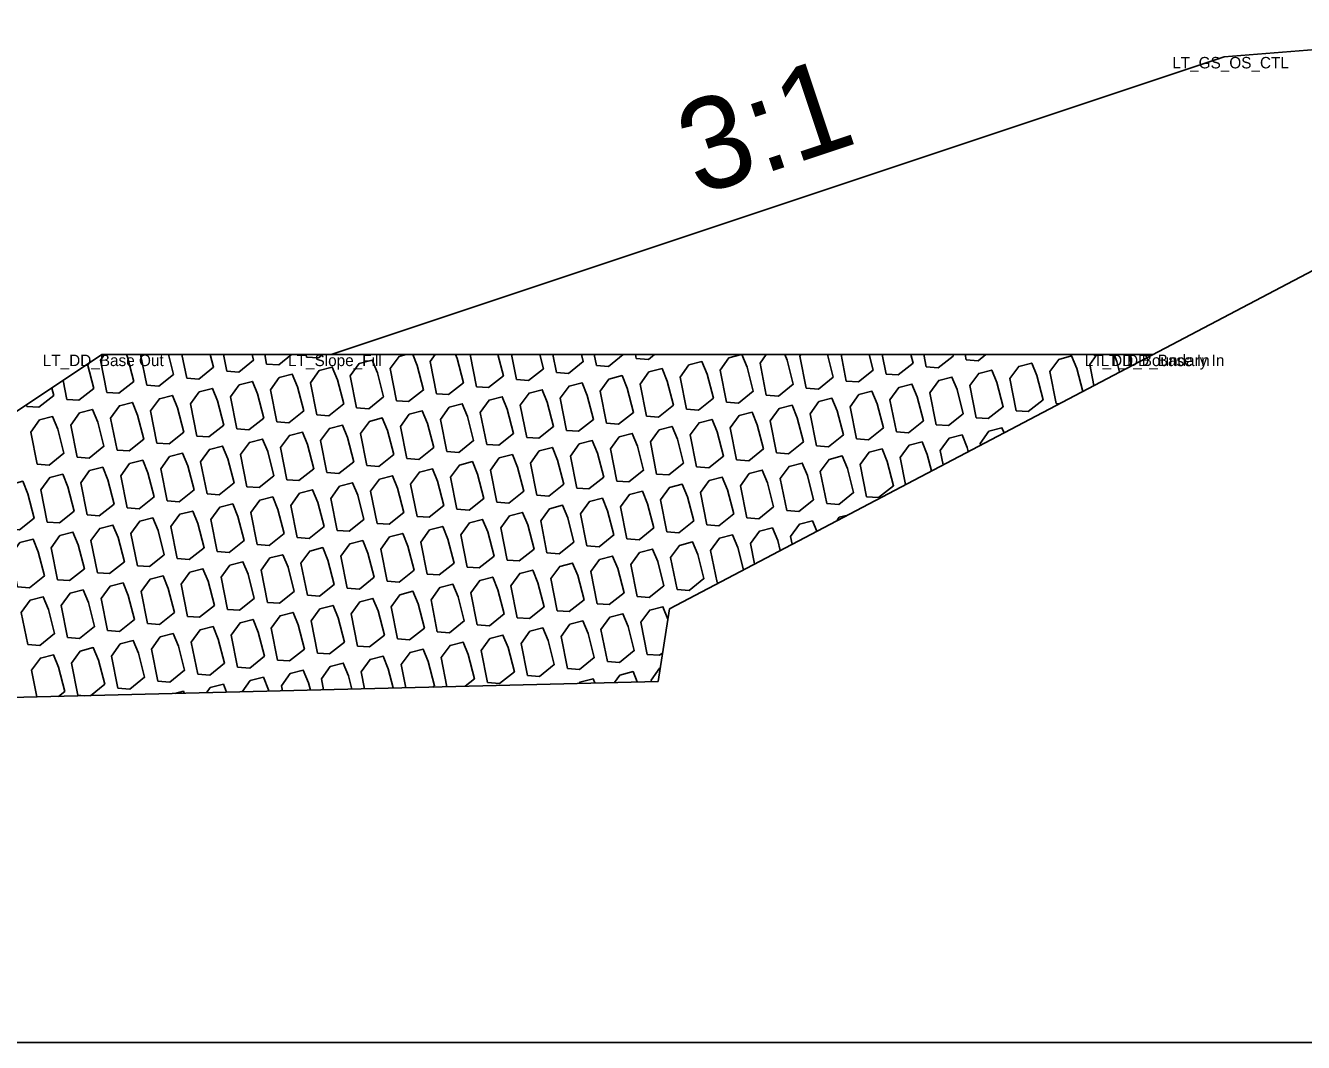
# Model space of a CAD drawing. Extents: x -26 to 203, y -10 to 20020.
# Drawn here: x 69.54 to 80.69, y 4000 to 4008.87 of the extents above; entities that cross this region are included whole.
import ezdxf

# ---------------------------------------------------------------- set-up
doc = ezdxf.new("R2010")
doc.units = 0
for name, color, linetype in [('Default', 7, 'Continuous'), ('Exist Cross Section Cell', 7, 'Continuous'), ('Exist XS Ground Line', 7, 'Continuous'), ('Old_Level_1', 7, 'Continuous'), ('Prop CMT Rip Rap Class II', 7, 'Continuous'), ('Prop CMT Slope Grass', 7, 'Continuous'), ('Prop XS Side Slope Text', 7, 'Continuous')]:
    doc.layers.add(name, color=color, linetype=linetype)

msp = doc.modelspace()

# ---------------------------------------------------------------- linework, layer by layer
at = {"layer": 'Exist Cross Section Cell'}
msp.add_line((0, 4000), (100, 4000), dxfattribs=at)
at = {"layer": 'Exist XS Ground Line'}
for p, q in [((75.159, 4003.784), (81.209, 4006.963)), ((75.061, 4003.149), (75.159, 4003.784)), ((66.854, 4002.944), (75.061, 4003.149))]:
    msp.add_line(p, q, dxfattribs=at)
at = {"layer": 'Old_Level_1'}
for p, q in [((70.544, 4006), (70.597, 4005.733)), ((70.905, 4006), (70.946, 4005.794)), ((71.266, 4006), (71.295, 4005.856)), ((71.627, 4006), (71.643, 4005.917)), ((71.988, 4006), (71.992, 4005.979)), ((73.42, 4006), (73.475, 4005.72)), ((73.78, 4006), (73.824, 4005.782)), ((74.141, 4006), (74.172, 4005.843)), ((74.502, 4006), (74.521, 4005.905)), ((74.863, 4006), (74.869, 4005.966)), ((76.656, 4006), (76.701, 4005.77)), ((77.016, 4006), (77.05, 4005.831)), ((77.377, 4006), (77.399, 4005.893)), ((77.738, 4006), (77.747, 4005.954)), ((69.868, 4005.774), (69.9, 4005.61)), ((78.533, 4005.573), (78.56, 4005.571)), ((69.549, 4005.561), (69.552, 4005.548)), ((75.574, 4004.012), (75.59, 4004.01)), ((69.996, 4003.028), (70.052, 4003.024))]:
    msp.add_line(p, q, dxfattribs=at)
for points in [[(69.9, 4005.61), (70.006, 4005.602), (70.135, 4005.705), (70.081, 4005.916)], [(70.228, 4006), (70.193, 4005.951), (70.249, 4005.671)], [(70.249, 4005.671), (70.354, 4005.664), (70.484, 4005.767), (70.429, 4005.977), (70.42, 4006)], [(70.597, 4005.733), (70.703, 4005.725), (70.832, 4005.828), (70.788, 4006)], [(70.946, 4005.794), (71.051, 4005.787), (71.181, 4005.89), (71.152, 4006)], [(71.295, 4005.856), (71.4, 4005.848), (71.529, 4005.951), (71.517, 4006)], [(71.643, 4005.917), (71.749, 4005.91), (71.862, 4006)], [(71.992, 4005.979), (72.097, 4005.971), (72.133, 4006)], [(72.429, 4005.536), (72.535, 4005.528), (72.664, 4005.632), (72.61, 4005.842), (72.565, 4005.952), (72.451, 4005.922), (72.374, 4005.816), (72.429, 4005.536)], [(72.861, 4006), (72.799, 4005.984), (72.722, 4005.878), (72.778, 4005.598)], [(72.778, 4005.598), (72.883, 4005.59), (73.013, 4005.693), (72.958, 4005.904), (72.919, 4006)], [(73.115, 4006), (73.071, 4005.939), (73.127, 4005.659)], [(73.127, 4005.659), (73.232, 4005.651), (73.361, 4005.755), (73.307, 4005.965), (73.293, 4006)], [(73.475, 4005.72), (73.58, 4005.713), (73.71, 4005.816), (73.662, 4006)], [(73.824, 4005.782), (73.929, 4005.774), (74.059, 4005.877), (74.027, 4006)], [(74.172, 4005.843), (74.278, 4005.836), (74.407, 4005.939), (74.391, 4006)], [(74.521, 4005.905), (74.626, 4005.897), (74.755, 4006)], [(74.869, 4005.966), (74.975, 4005.959), (75.027, 4006)], [(75.307, 4005.524), (75.412, 4005.516), (75.542, 4005.619), (75.487, 4005.83), (75.442, 4005.94), (75.328, 4005.91), (75.251, 4005.804), (75.307, 4005.524)], [(75.787, 4006), (75.677, 4005.972), (75.6, 4005.865), (75.656, 4005.585)], [(75.656, 4005.585), (75.761, 4005.578), (75.89, 4005.681), (75.836, 4005.891), (75.791, 4006)], [(76.002, 4006), (75.949, 4005.927), (76.004, 4005.647)], [(76.004, 4005.647), (76.109, 4005.639), (76.239, 4005.742), (76.185, 4005.953), (76.165, 4006)], [(76.306, 4006), (76.297, 4005.988), (76.353, 4005.708)], [(76.353, 4005.708), (76.458, 4005.7), (76.588, 4005.804), (76.537, 4006)], [(76.701, 4005.77), (76.807, 4005.762), (76.936, 4005.865), (76.901, 4006)], [(77.05, 4005.831), (77.155, 4005.823), (77.285, 4005.927), (77.266, 4006)], [(77.399, 4005.893), (77.504, 4005.885), (77.633, 4005.988), (77.63, 4006)], [(77.747, 4005.954), (77.852, 4005.946), (77.92, 4006)], [(78.765, 4005.679), (78.714, 4005.879), (78.668, 4005.989), (78.555, 4005.959), (78.478, 4005.853), (78.533, 4005.573)], [(78.888, 4006), (78.826, 4005.914), (78.863, 4005.73)], [(79.086, 4005.848), (79.062, 4005.94), (79.038, 4006)], [(79.192, 4006), (79.175, 4005.976), (79.189, 4005.902)], [(69.552, 4005.548), (69.657, 4005.541), (69.786, 4005.644), (69.77, 4005.709)], [(73.215, 4005.155), (73.321, 4005.147), (73.45, 4005.25), (73.396, 4005.461), (73.351, 4005.571), (73.237, 4005.541), (73.16, 4005.435), (73.215, 4005.155)], [(72.867, 4005.093), (72.972, 4005.086), (73.102, 4005.189), (73.047, 4005.4), (73.002, 4005.509), (72.888, 4005.48), (72.811, 4005.373), (72.867, 4005.093)], [(75.396, 4005.02), (75.501, 4005.012), (75.631, 4005.115), (75.576, 4005.326), (75.531, 4005.435), (75.417, 4005.406), (75.34, 4005.3), (75.396, 4005.02)], [(78.078, 4005.318), (78.06, 4005.362), (77.946, 4005.332), (77.869, 4005.226), (77.872, 4005.21)], [(77.445, 4004.985), (77.408, 4005.129), (77.363, 4005.239), (77.249, 4005.209), (77.172, 4005.103), (77.219, 4004.867)], [(77.766, 4005.154), (77.757, 4005.191), (77.712, 4005.3), (77.598, 4005.271), (77.521, 4005.164), (77.546, 4005.038)], [(73.653, 4004.712), (73.758, 4004.705), (73.888, 4004.808), (73.833, 4005.018), (73.788, 4005.128), (73.674, 4005.099), (73.597, 4004.992), (73.653, 4004.712)], [(75.136, 4004.454), (75.241, 4004.446), (75.371, 4004.55), (75.316, 4004.76), (75.271, 4004.87), (75.158, 4004.841), (75.081, 4004.734), (75.136, 4004.454)], [(74.09, 4004.27), (74.196, 4004.262), (74.325, 4004.365), (74.271, 4004.576), (74.226, 4004.686), (74.112, 4004.656), (74.035, 4004.55), (74.09, 4004.27)], [(76.714, 4004.601), (76.641, 4004.582), (76.618, 4004.551)], [(76.125, 4004.292), (76.103, 4004.379), (76.057, 4004.489), (75.944, 4004.459), (75.867, 4004.353), (75.902, 4004.174)], [(76.444, 4004.459), (76.406, 4004.55), (76.292, 4004.521), (76.215, 4004.414), (76.229, 4004.346)], [(75.225, 4003.95), (75.33, 4003.942), (75.46, 4004.046), (75.405, 4004.256), (75.36, 4004.366), (75.246, 4004.336), (75.169, 4004.23), (75.225, 4003.95)], [(75.804, 4004.123), (75.754, 4004.318), (75.709, 4004.427), (75.595, 4004.398), (75.518, 4004.292), (75.574, 4004.012)], [(74.528, 4003.827), (74.633, 4003.819), (74.763, 4003.923), (74.708, 4004.133), (74.663, 4004.243), (74.549, 4004.214), (74.472, 4004.107), (74.528, 4003.827)], [(74.876, 4003.889), (74.982, 4003.881), (75.111, 4003.984), (75.057, 4004.195), (75.012, 4004.304), (74.898, 4004.275), (74.821, 4004.169), (74.876, 4003.889)], [(75.145, 4003.692), (75.101, 4003.8), (74.987, 4003.771), (74.91, 4003.665), (74.965, 4003.385)], [(74.268, 4003.262), (74.373, 4003.254), (74.503, 4003.357), (74.448, 4003.568), (74.403, 4003.677), (74.29, 4003.648), (74.213, 4003.542), (74.268, 4003.262)], [(74.617, 4003.323), (74.722, 4003.315), (74.852, 4003.419), (74.797, 4003.629), (74.752, 4003.739), (74.638, 4003.709), (74.561, 4003.603), (74.617, 4003.323)], [(73.375, 4003.107), (73.457, 4003.173), (73.403, 4003.383), (73.358, 4003.493), (73.244, 4003.464), (73.167, 4003.357), (73.217, 4003.103)], [(69.827, 4003.018), (69.882, 4003.062), (69.828, 4003.273), (69.783, 4003.382), (69.669, 4003.353), (69.592, 4003.247), (69.638, 4003.014)], [(70.108, 4003.025), (70.231, 4003.124), (70.176, 4003.334), (70.131, 4003.444), (70.018, 4003.414), (69.94, 4003.308), (69.996, 4003.028)], [(72.749, 4003.092), (72.705, 4003.26), (72.66, 4003.37), (72.547, 4003.341), (72.47, 4003.234), (72.499, 4003.085)], [(73.095, 4003.1), (73.109, 4003.111), (73.054, 4003.322), (73.009, 4003.432), (72.895, 4003.402), (72.818, 4003.296), (72.858, 4003.094)], [(74.965, 4003.385), (75.071, 4003.377), (75.1, 4003.4)], [(72.025, 4003.073), (72.008, 4003.137), (71.963, 4003.247), (71.849, 4003.218), (71.772, 4003.111), (71.781, 4003.067)], [(72.387, 4003.082), (72.357, 4003.199), (72.312, 4003.309), (72.198, 4003.279), (72.121, 4003.173), (72.14, 4003.076)], [(74.878, 4003.145), (74.841, 4003.235), (74.727, 4003.205), (74.68, 4003.14)], [(75.08, 4003.268), (75.076, 4003.267), (74.999, 4003.16), (75.001, 4003.148)], [(71.294, 4003.055), (71.266, 4003.124), (71.152, 4003.095), (71.12, 4003.051)], [(71.663, 4003.064), (71.66, 4003.076), (71.615, 4003.186), (71.501, 4003.156), (71.43, 4003.058)], [(74.508, 4003.136), (74.492, 4003.173), (74.378, 4003.144), (74.37, 4003.132)], [(70.924, 4003.046), (70.917, 4003.063), (70.844, 4003.044)]]:
    msp.add_lwpolyline(points, dxfattribs=at)
for points in [[(78.185, 4005.511), (78.29, 4005.504), (78.419, 4005.607), (78.365, 4005.818), (78.32, 4005.927), (78.206, 4005.898), (78.129, 4005.791)], [(71.732, 4005.413), (71.837, 4005.405), (71.967, 4005.509), (71.912, 4005.719), (71.867, 4005.829), (71.754, 4005.8), (71.677, 4005.693)], [(72.081, 4005.475), (72.186, 4005.467), (72.316, 4005.57), (72.261, 4005.781), (72.216, 4005.89), (72.102, 4005.861), (72.025, 4005.755)], [(74.61, 4005.401), (74.715, 4005.393), (74.845, 4005.496), (74.79, 4005.707), (74.745, 4005.817), (74.631, 4005.787), (74.554, 4005.681)], [(74.958, 4005.462), (75.064, 4005.455), (75.193, 4005.558), (75.139, 4005.768), (75.094, 4005.878), (74.98, 4005.849), (74.903, 4005.742)], [(77.487, 4005.388), (77.593, 4005.381), (77.722, 4005.484), (77.668, 4005.695), (77.623, 4005.804), (77.509, 4005.775), (77.432, 4005.668)], [(77.836, 4005.45), (77.941, 4005.442), (78.071, 4005.545), (78.016, 4005.756), (77.971, 4005.866), (77.857, 4005.836), (77.78, 4005.73)], [(71.035, 4005.29), (71.14, 4005.283), (71.27, 4005.386), (71.215, 4005.596), (71.17, 4005.706), (71.056, 4005.677), (70.979, 4005.57)], [(71.384, 4005.352), (71.489, 4005.344), (71.618, 4005.447), (71.564, 4005.658), (71.519, 4005.767), (71.405, 4005.738), (71.328, 4005.632)], [(73.913, 4005.278), (74.018, 4005.27), (74.147, 4005.373), (74.093, 4005.584), (74.048, 4005.694), (73.934, 4005.664), (73.857, 4005.558)], [(74.261, 4005.339), (74.366, 4005.332), (74.496, 4005.435), (74.442, 4005.645), (74.396, 4005.755), (74.283, 4005.726), (74.206, 4005.619)], [(77.139, 4005.327), (77.244, 4005.319), (77.374, 4005.423), (77.319, 4005.633), (77.274, 4005.743), (77.16, 4005.713), (77.083, 4005.607)], [(70.338, 4005.167), (70.443, 4005.16), (70.573, 4005.263), (70.518, 4005.473), (70.473, 4005.583), (70.359, 4005.554), (70.282, 4005.447)], [(70.686, 4005.229), (70.792, 4005.221), (70.921, 4005.324), (70.867, 4005.535), (70.822, 4005.645), (70.708, 4005.615), (70.631, 4005.509)], [(73.564, 4005.216), (73.669, 4005.209), (73.799, 4005.312), (73.744, 4005.523), (73.699, 4005.632), (73.585, 4005.603), (73.508, 4005.496)], [(76.442, 4005.204), (76.547, 4005.196), (76.676, 4005.3), (76.622, 4005.51), (76.577, 4005.62), (76.463, 4005.59), (76.386, 4005.484)], [(76.79, 4005.266), (76.896, 4005.258), (77.025, 4005.361), (76.971, 4005.572), (76.925, 4005.681), (76.812, 4005.652), (76.735, 4005.546)], [(69.641, 4005.044), (69.746, 4005.037), (69.875, 4005.14), (69.821, 4005.35), (69.776, 4005.46), (69.662, 4005.431), (69.585, 4005.324)], [(69.989, 4005.106), (70.094, 4005.098), (70.224, 4005.201), (70.17, 4005.412), (70.124, 4005.522), (70.011, 4005.492), (69.934, 4005.386)], [(75.744, 4005.081), (75.85, 4005.073), (75.979, 4005.177), (75.925, 4005.387), (75.88, 4005.497), (75.766, 4005.468), (75.689, 4005.361)], [(76.093, 4005.143), (76.198, 4005.135), (76.328, 4005.238), (76.273, 4005.449), (76.228, 4005.558), (76.115, 4005.529), (76.037, 4005.423)], [(72.17, 4004.971), (72.275, 4004.963), (72.404, 4005.066), (72.35, 4005.277), (72.305, 4005.386), (72.191, 4005.357), (72.114, 4005.251)], [(72.518, 4005.032), (72.623, 4005.024), (72.753, 4005.128), (72.699, 4005.338), (72.653, 4005.448), (72.54, 4005.418), (72.463, 4005.312)], [(75.047, 4004.958), (75.153, 4004.951), (75.282, 4005.054), (75.228, 4005.264), (75.182, 4005.374), (75.069, 4005.345), (74.992, 4005.238)], [(71.472, 4004.848), (71.578, 4004.84), (71.707, 4004.943), (71.653, 4005.154), (71.608, 4005.263), (71.494, 4005.234), (71.417, 4005.128)], [(71.821, 4004.909), (71.926, 4004.901), (72.056, 4005.005), (72.001, 4005.215), (71.956, 4005.325), (71.842, 4005.295), (71.765, 4005.189)], [(74.35, 4004.835), (74.455, 4004.828), (74.585, 4004.931), (74.53, 4005.141), (74.485, 4005.251), (74.372, 4005.222), (74.294, 4005.115)], [(74.699, 4004.897), (74.804, 4004.889), (74.933, 4004.992), (74.879, 4005.203), (74.834, 4005.313), (74.72, 4005.283), (74.643, 4005.177)], [(70.775, 4004.725), (70.88, 4004.717), (71.01, 4004.82), (70.956, 4005.031), (70.91, 4005.14), (70.797, 4005.111), (70.72, 4005.005)], [(71.124, 4004.786), (71.229, 4004.778), (71.359, 4004.882), (71.304, 4005.092), (71.259, 4005.202), (71.145, 4005.173), (71.068, 4005.066)], [(74.001, 4004.774), (74.107, 4004.766), (74.236, 4004.869), (74.182, 4005.08), (74.137, 4005.19), (74.023, 4005.16), (73.946, 4005.054)], [(76.879, 4004.761), (76.984, 4004.754), (77.114, 4004.857), (77.059, 4005.068), (77.014, 4005.177), (76.901, 4005.148), (76.824, 4005.041)], [(70.078, 4004.602), (70.183, 4004.594), (70.313, 4004.697), (70.258, 4004.908), (70.213, 4005.018), (70.099, 4004.988), (70.022, 4004.882)], [(70.427, 4004.663), (70.532, 4004.656), (70.661, 4004.759), (70.607, 4004.969), (70.562, 4005.079), (70.448, 4005.05), (70.371, 4004.943)], [(73.304, 4004.651), (73.41, 4004.643), (73.539, 4004.746), (73.485, 4004.957), (73.439, 4005.067), (73.326, 4005.037), (73.249, 4004.931)], [(76.182, 4004.639), (76.287, 4004.631), (76.417, 4004.734), (76.362, 4004.945), (76.317, 4005.054), (76.203, 4005.025), (76.126, 4004.919)], [(76.531, 4004.7), (76.636, 4004.692), (76.765, 4004.796), (76.711, 4005.006), (76.666, 4005.116), (76.552, 4005.086), (76.475, 4004.98)], [(69.729, 4004.54), (69.835, 4004.533), (69.964, 4004.636), (69.91, 4004.846), (69.865, 4004.956), (69.751, 4004.927), (69.674, 4004.82)], [(72.607, 4004.528), (72.712, 4004.52), (72.842, 4004.623), (72.787, 4004.834), (72.742, 4004.944), (72.629, 4004.914), (72.551, 4004.808)], [(72.956, 4004.589), (73.061, 4004.582), (73.19, 4004.685), (73.136, 4004.896), (73.091, 4005.005), (72.977, 4004.976), (72.9, 4004.869)], [(75.485, 4004.516), (75.59, 4004.508), (75.72, 4004.611), (75.665, 4004.822), (75.62, 4004.931), (75.506, 4004.902), (75.429, 4004.796)], [(75.833, 4004.577), (75.939, 4004.569), (76.068, 4004.673), (76.014, 4004.883), (75.969, 4004.993), (75.855, 4004.963), (75.778, 4004.857)], [(69.381, 4004.479), (69.486, 4004.471), (69.616, 4004.574), (69.561, 4004.785), (69.516, 4004.895), (69.402, 4004.865), (69.325, 4004.759)], [(71.91, 4004.405), (72.015, 4004.397), (72.145, 4004.501), (72.09, 4004.711), (72.045, 4004.821), (71.931, 4004.791), (71.854, 4004.685)], [(72.258, 4004.466), (72.364, 4004.459), (72.493, 4004.562), (72.439, 4004.773), (72.394, 4004.882), (72.28, 4004.853), (72.203, 4004.746)], [(74.788, 4004.393), (74.893, 4004.385), (75.022, 4004.488), (74.968, 4004.699), (74.923, 4004.808), (74.809, 4004.779), (74.732, 4004.673)], [(71.213, 4004.282), (71.318, 4004.274), (71.448, 4004.378), (71.393, 4004.588), (71.348, 4004.698), (71.234, 4004.668), (71.157, 4004.562)], [(71.561, 4004.344), (71.667, 4004.336), (71.796, 4004.439), (71.742, 4004.65), (71.697, 4004.759), (71.583, 4004.73), (71.506, 4004.624)], [(74.439, 4004.331), (74.544, 4004.324), (74.674, 4004.427), (74.619, 4004.637), (74.574, 4004.747), (74.46, 4004.718), (74.383, 4004.611)], [(70.516, 4004.159), (70.621, 4004.151), (70.75, 4004.255), (70.696, 4004.465), (70.651, 4004.575), (70.537, 4004.546), (70.46, 4004.439)], [(70.864, 4004.221), (70.969, 4004.213), (71.099, 4004.316), (71.044, 4004.527), (70.999, 4004.636), (70.886, 4004.607), (70.808, 4004.501)], [(73.742, 4004.208), (73.847, 4004.201), (73.977, 4004.304), (73.922, 4004.514), (73.877, 4004.624), (73.763, 4004.595), (73.686, 4004.488)], [(70.167, 4004.098), (70.272, 4004.09), (70.402, 4004.193), (70.347, 4004.404), (70.302, 4004.513), (70.188, 4004.484), (70.111, 4004.378)], [(73.045, 4004.085), (73.15, 4004.078), (73.279, 4004.181), (73.225, 4004.391), (73.18, 4004.501), (73.066, 4004.472), (72.989, 4004.365)], [(73.393, 4004.147), (73.498, 4004.139), (73.628, 4004.242), (73.574, 4004.453), (73.528, 4004.563), (73.415, 4004.533), (73.338, 4004.427)], [(69.47, 4003.975), (69.575, 4003.967), (69.705, 4004.07), (69.65, 4004.281), (69.605, 4004.391), (69.491, 4004.361), (69.414, 4004.255)], [(69.818, 4004.036), (69.924, 4004.029), (70.053, 4004.132), (69.999, 4004.342), (69.954, 4004.452), (69.84, 4004.423), (69.763, 4004.316)], [(72.347, 4003.962), (72.453, 4003.955), (72.582, 4004.058), (72.528, 4004.269), (72.483, 4004.378), (72.369, 4004.349), (72.292, 4004.242)], [(72.696, 4004.024), (72.801, 4004.016), (72.931, 4004.119), (72.876, 4004.33), (72.831, 4004.44), (72.717, 4004.41), (72.64, 4004.304)], [(71.65, 4003.839), (71.755, 4003.832), (71.885, 4003.935), (71.831, 4004.146), (71.785, 4004.255), (71.672, 4004.226), (71.595, 4004.119)], [(71.999, 4003.901), (72.104, 4003.893), (72.234, 4003.996), (72.179, 4004.207), (72.134, 4004.317), (72.02, 4004.287), (71.943, 4004.181)], [(70.953, 4003.717), (71.058, 4003.709), (71.188, 4003.812), (71.133, 4004.023), (71.088, 4004.132), (70.974, 4004.103), (70.897, 4003.997)], [(71.302, 4003.778), (71.407, 4003.77), (71.536, 4003.874), (71.482, 4004.084), (71.437, 4004.194), (71.323, 4004.164), (71.246, 4004.058)], [(74.179, 4003.766), (74.284, 4003.758), (74.414, 4003.861), (74.36, 4004.072), (74.314, 4004.181), (74.201, 4004.152), (74.124, 4004.046)], [(70.604, 4003.655), (70.71, 4003.647), (70.839, 4003.751), (70.785, 4003.961), (70.74, 4004.071), (70.626, 4004.041), (70.549, 4003.935)], [(73.482, 4003.643), (73.587, 4003.635), (73.717, 4003.738), (73.662, 4003.949), (73.617, 4004.059), (73.503, 4004.029), (73.426, 4003.923)], [(73.831, 4003.704), (73.936, 4003.697), (74.065, 4003.8), (74.011, 4004.01), (73.966, 4004.12), (73.852, 4004.091), (73.775, 4003.984)], [(69.907, 4003.532), (70.012, 4003.524), (70.142, 4003.628), (70.088, 4003.838), (70.042, 4003.948), (69.929, 4003.919), (69.852, 4003.812)], [(70.256, 4003.594), (70.361, 4003.586), (70.491, 4003.689), (70.436, 4003.9), (70.391, 4004.009), (70.277, 4003.98), (70.2, 4003.874)], [(72.785, 4003.52), (72.89, 4003.512), (73.02, 4003.615), (72.965, 4003.826), (72.92, 4003.936), (72.806, 4003.906), (72.729, 4003.8)], [(73.133, 4003.581), (73.239, 4003.574), (73.368, 4003.677), (73.314, 4003.887), (73.269, 4003.997), (73.155, 4003.968), (73.078, 4003.861)], [(69.559, 4003.471), (69.664, 4003.463), (69.793, 4003.566), (69.739, 4003.777), (69.694, 4003.886), (69.58, 4003.857), (69.503, 4003.751)], [(72.088, 4003.397), (72.193, 4003.389), (72.322, 4003.492), (72.268, 4003.703), (72.223, 4003.813), (72.109, 4003.783), (72.032, 4003.677)], [(72.436, 4003.458), (72.542, 4003.451), (72.671, 4003.554), (72.617, 4003.764), (72.571, 4003.874), (72.458, 4003.845), (72.381, 4003.738)], [(71.39, 4003.274), (71.496, 4003.266), (71.625, 4003.369), (71.571, 4003.58), (71.526, 4003.69), (71.412, 4003.66), (71.335, 4003.554)], [(71.739, 4003.335), (71.844, 4003.328), (71.974, 4003.431), (71.919, 4003.642), (71.874, 4003.751), (71.761, 4003.722), (71.683, 4003.615)], [(70.693, 4003.151), (70.799, 4003.143), (70.928, 4003.247), (70.874, 4003.457), (70.828, 4003.567), (70.715, 4003.537), (70.638, 4003.431)], [(71.042, 4003.212), (71.147, 4003.205), (71.277, 4003.308), (71.222, 4003.519), (71.177, 4003.628), (71.063, 4003.599), (70.986, 4003.492)], [(73.92, 4003.2), (74.025, 4003.192), (74.154, 4003.296), (74.1, 4003.506), (74.055, 4003.616), (73.941, 4003.587), (73.864, 4003.48)], [(70.345, 4003.09), (70.45, 4003.082), (70.579, 4003.185), (70.525, 4003.396), (70.48, 4003.505), (70.366, 4003.476), (70.289, 4003.37)], [(73.571, 4003.139), (73.676, 4003.131), (73.806, 4003.234), (73.751, 4003.445), (73.706, 4003.554), (73.592, 4003.525), (73.515, 4003.419)]]:
    msp.add_lwpolyline(points, close=True, dxfattribs=at)
at = {"layer": 'Prop CMT Rip Rap Class II'}
for points in [[(79.376, 4006), (70.207, 4006), (65.589, 4002.921)], [(79.376, 4006), (79.376, 4006)]]:
    msp.add_lwpolyline(points, dxfattribs=at)
at = {"layer": 'Prop CMT Slope Grass'}
for points in [[(83.417, 4008.871), (80, 4008.597)], [(80, 4008.597), (72.207, 4006)]]:
    msp.add_lwpolyline(points, dxfattribs=at)

# ---------------------------------------------------------------- texts
at = {"layer": 'Default'}
for s, p in [('LT_GS_OS_CTL', (79.546, 4008.497)), ('LT_DD_Base Out', (69.69, 4005.9)), ('LT_Slope_Fill', (71.831, 4005.9)), ('LT_DD_Boundary In', (78.782, 4005.9)), ('LT_DD_Base In', (78.921, 4005.9))]:
    msp.add_text(s, height=0.1, dxfattribs=at).set_placement(p)
at = {"layer": 'Prop XS Side Slope Text'}
msp.add_text('3:1', height=0.8, rotation=18.4332, dxfattribs=at).set_placement((75.407, 4007.383))

doc.saveas('drawing.dxf')
